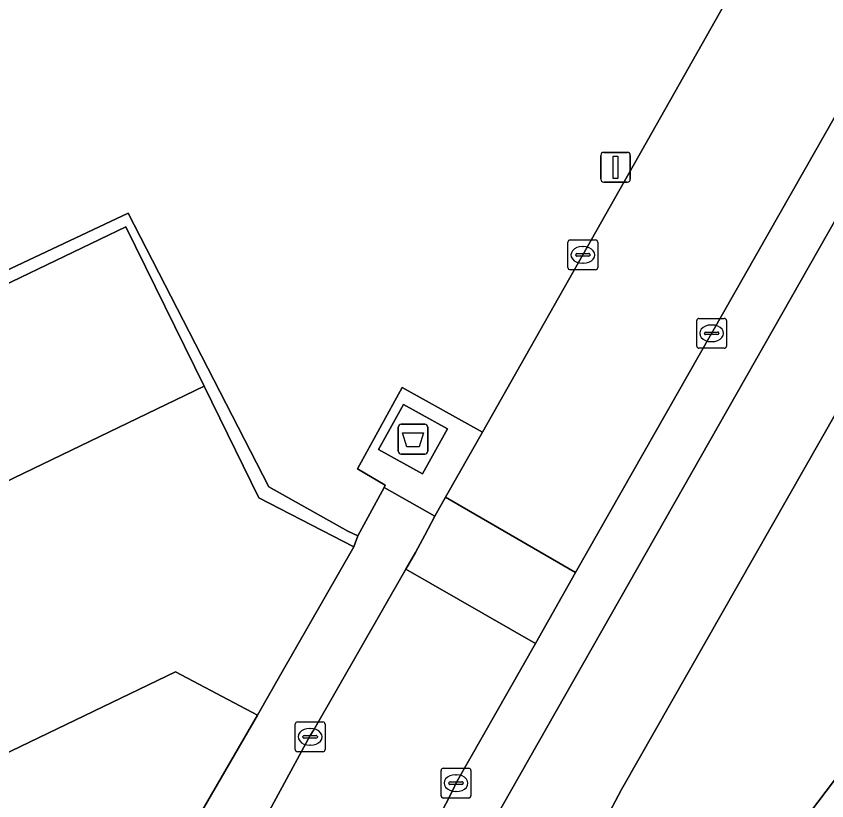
# Model space of a CAD drawing. Extents: x 159039 to 160102, y 381214 to 382524.
# Drawn here: x 159209.5 to 159236.73, y 381599.62 to 381625.96 of the extents above; entities that cross this region are included whole.
import ezdxf

# ---------------------------------------------------------------- set-up
doc = ezdxf.new("R2010")
doc.units = 0
for name, color, linetype in [('IMGEO_Afval_apart_plaats', 7, 'Continuous'), ('IMGEO_Groenvoorziening', 7, 'Continuous'), ('IMGEO_Haag', 7, 'Continuous'), ('IMGEO_Kolk', 7, 'Continuous'), ('IMGEO_Lichtmast', 7, 'Continuous'), ('IMGEO_Parkeervlak_open', 7, 'Continuous'), ('IMGEO_Rijbaan_lokaal_open', 7, 'Continuous'), ('IMGEO_Voetpad_gesloten', 7, 'Continuous'), ('IMGEO_Voetpad_open', 7, 'Continuous')]:
    doc.layers.add(name, color=color, linetype=linetype)

msp = doc.modelspace()

# ---------------------------------------------------------------- linework, layer by layer
at = {"layer": 'IMGEO_Afval_apart_plaats'}
for p, q in [((159222.43, 381612.262), (159223.22, 381612.262)), ((159223.22, 381612.262), (159222.43, 381612.262)), ((159222.33, 381611.362), (159222.33, 381612.162)), ((159222.33, 381612.162), (159222.33, 381611.362)), ((159223.32, 381612.162), (159223.32, 381611.362)), ((159223.32, 381611.362), (159223.32, 381612.162)), ((159223.22, 381611.262), (159222.43, 381611.262)), ((159222.43, 381611.262), (159223.22, 381611.262))]:
    msp.add_line(p, q, dxfattribs=at)
msp.add_lwpolyline([(159222.473, 381611.976), (159223.177, 381611.976), (159223.028, 381611.506), (159222.622, 381611.506), (159222.473, 381611.976)], dxfattribs=at)
for centre, start, end in [((159222.43, 381612.162), 90, 180), ((159222.43, 381612.162), 90, 180), ((159223.22, 381612.162), 0, 90), ((159223.22, 381612.162), 360, 90), ((159222.43, 381611.362), 180, 270), ((159222.43, 381611.362), 180, 270), ((159223.22, 381611.362), 270, 0), ((159223.22, 381611.362), 270, 0)]:
    msp.add_arc(centre, 0.1, start, end, dxfattribs=at)
at = {"layer": 'IMGEO_Groenvoorziening'}
for points in [[(159181.297, 381617.83), (159183.52, 381613.394), (159189.58, 381616.089), (159192.414, 381617.365), (159195.547, 381611.015), (159213.262, 381619.357), (159217.985, 381610.162), (159220.641, 381608.68), (159220.977, 381608.522), (159221.857, 381610.145), (159221.896, 381610.217), (159220.964, 381610.762), (159222.457, 381613.497), (159225.157, 381611.993), (159228.535, 381617.951), (159238.678, 381635.897)], [(159204.325, 381614.642), (159213.181, 381618.898), (159215.811, 381613.54), (159217.651, 381609.791), (159220.836, 381608.145), (159220.977, 381608.522), (159220.641, 381608.68), (159217.985, 381610.162), (159213.262, 381619.357), (159195.547, 381611.015)], [(159215.61, 381599.061), (159217.597, 381602.497), (159214.846, 381603.954), (159198.911, 381596.28), (159193.268, 381593.562), (159202.354, 381574.906), (159202.503, 381574.358), (159204.406, 381582.55), (159202.55, 381582.967), (159202.367, 381583.018), (159202.788, 381584.972), (159206.836, 381583.949), (159209.539, 381583.329)]]:
    msp.add_lwpolyline(points, dxfattribs=at)
for points in [[(159233.169, 381595.283), (159245.71, 381611.823), (159239.336, 381616.675), (159229.836, 381600.002), (159228.936, 381598.311)], [(159233.169, 381595.283), (159235.905, 381593.326), (159241.102, 381600.002), (159248.591, 381609.63), (159245.71, 381611.823)]]:
    msp.add_lwpolyline(points, close=True, dxfattribs=at)
at = {"layer": 'IMGEO_Haag'}
msp.add_lwpolyline([(159204.325, 381614.642), (159213.181, 381618.898), (159215.811, 381613.54), (159217.651, 381609.791), (159220.836, 381608.145), (159220.977, 381608.522), (159220.641, 381608.68), (159217.985, 381610.162), (159213.262, 381619.357), (159195.547, 381611.015)], dxfattribs=at)
at = {"layer": 'IMGEO_Kolk'}
for p, q in [((159228.033, 381617.525), (159228.033, 381618.377)), ((159228.108, 381618.451), (159228.96, 381618.451)), ((159229.034, 381618.377), (159229.034, 381617.525)), ((159228.335, 381617.994), (159228.733, 381617.994)), ((159228.521, 381618.231), (159228.546, 381618.231)), ((159228.292, 381617.945), (159228.292, 381617.957)), ((159228.73, 381617.908), (159228.332, 381617.908)), ((159228.776, 381617.957), (159228.776, 381617.945)), ((159228.96, 381617.451), (159228.108, 381617.451)), ((159228.544, 381617.671), (159228.519, 381617.671)), ((159232.433, 381615.817), (159233.285, 381615.817)), ((159232.358, 381614.891), (159232.358, 381615.743)), ((159232.846, 381615.597), (159232.871, 381615.597)), ((159233.359, 381615.743), (159233.359, 381614.891)), ((159232.617, 381615.311), (159232.617, 381615.323)), ((159233.055, 381615.274), (159232.657, 381615.274)), ((159232.66, 381615.36), (159233.058, 381615.36)), ((159233.101, 381615.323), (159233.101, 381615.311)), ((159232.869, 381615.037), (159232.844, 381615.037)), ((159233.285, 381614.817), (159232.433, 381614.817)), ((159218.87, 381601.343), (159218.87, 381602.195)), ((159218.945, 381602.269), (159219.797, 381602.269)), ((159219.871, 381602.195), (159219.871, 381601.343)), ((159219.358, 381602.049), (159219.383, 381602.049)), ((159219.129, 381601.763), (159219.129, 381601.775)), ((159219.567, 381601.726), (159219.169, 381601.726)), ((159219.172, 381601.812), (159219.57, 381601.812)), ((159219.613, 381601.775), (159219.613, 381601.763)), ((159219.381, 381601.489), (159219.356, 381601.489)), ((159219.797, 381601.269), (159218.945, 381601.269)), ((159223.77, 381599.789), (159223.77, 381600.641)), ((159223.845, 381600.715), (159224.697, 381600.715)), ((159224.771, 381600.641), (159224.771, 381599.789)), ((159224.258, 381600.495), (159224.283, 381600.495)), ((159224.029, 381600.209), (159224.029, 381600.221)), ((159224.467, 381600.172), (159224.069, 381600.172)), ((159224.072, 381600.258), (159224.47, 381600.258)), ((159224.513, 381600.221), (159224.513, 381600.209)), ((159224.281, 381599.935), (159224.256, 381599.935)), ((159224.697, 381599.715), (159223.845, 381599.715))]:
    msp.add_line(p, q, dxfattribs=at)
for points in [[(159228.033, 381617.525), (159228.033, 381618.377)], [(159228.108, 381618.451), (159228.96, 381618.451)], [(159229.034, 381618.377), (159229.034, 381617.525)], [(159228.96, 381617.451), (159228.108, 381617.451)], [(159232.433, 381615.817), (159233.285, 381615.817)], [(159232.358, 381614.891), (159232.358, 381615.743)], [(159233.359, 381615.743), (159233.359, 381614.891)], [(159233.285, 381614.817), (159232.433, 381614.817)], [(159218.87, 381601.343), (159218.87, 381602.195)], [(159218.945, 381602.269), (159219.797, 381602.269)], [(159219.871, 381602.195), (159219.871, 381601.343)], [(159219.797, 381601.269), (159218.945, 381601.269)], [(159223.77, 381599.789), (159223.77, 381600.641)], [(159223.845, 381600.715), (159224.697, 381600.715)], [(159224.771, 381600.641), (159224.771, 381599.789)], [(159224.697, 381599.715), (159223.845, 381599.715)]]:
    msp.add_lwpolyline(points, dxfattribs=at)
for centre, radius, start, end in [((159228.11, 381618.375), 0.0765, 91.552, 178.448), ((159228.11, 381618.375), 0.0765, 91.552, 178.448), ((159228.958, 381618.375), 0.0765, 1.552, 88.448), ((159228.958, 381618.375), 0.0765, 1.552, 88.448), ((159228.332, 381617.954), 0.0403, 85.8775, 175.7526), ((159228.737, 381617.956), 0.0386, 1.7309, 96.639), ((159228.329, 381617.944), 0.0366, 178.938, 274.7102), ((159228.733, 381617.951), 0.043, 264.8664, 352.4533), ((159228.11, 381617.527), 0.0765, 181.552, 268.448), ((159228.11, 381617.527), 0.0765, 181.552, 268.448), ((159228.958, 381617.527), 0.0765, 271.552, 358.448), ((159228.958, 381617.527), 0.0765, 271.552, 358.448), ((159232.435, 381615.741), 0.0765, 91.552, 178.448), ((159232.435, 381615.741), 0.0765, 91.552, 178.448), ((159233.283, 381615.741), 0.0765, 1.552, 88.448), ((159233.283, 381615.741), 0.0765, 1.552, 88.448), ((159232.657, 381615.32), 0.0403, 85.8775, 175.7526), ((159232.654, 381615.31), 0.0366, 178.938, 274.7102), ((159233.058, 381615.317), 0.043, 264.8664, 352.4533), ((159233.062, 381615.322), 0.0386, 1.7309, 96.639), ((159232.435, 381614.893), 0.0765, 181.552, 268.448), ((159232.435, 381614.893), 0.0765, 181.552, 268.448), ((159233.283, 381614.893), 0.0765, 271.552, 358.448), ((159233.283, 381614.893), 0.0765, 271.552, 358.448), ((159218.947, 381602.193), 0.0765, 91.552, 178.448), ((159218.947, 381602.193), 0.0765, 91.552, 178.448), ((159219.795, 381602.193), 0.0765, 1.552, 88.448), ((159219.795, 381602.193), 0.0765, 1.552, 88.448), ((159219.169, 381601.772), 0.0403, 85.8775, 175.7526), ((159219.166, 381601.762), 0.0366, 178.938, 274.7102), ((159219.57, 381601.769), 0.043, 264.8664, 352.4533), ((159219.574, 381601.774), 0.0386, 1.7309, 96.639), ((159218.947, 381601.345), 0.0765, 181.552, 268.448), ((159218.947, 381601.345), 0.0765, 181.552, 268.448), ((159219.795, 381601.345), 0.0765, 271.552, 358.448), ((159219.795, 381601.345), 0.0765, 271.552, 358.448), ((159223.847, 381600.639), 0.0765, 91.552, 178.448), ((159223.847, 381600.639), 0.0765, 91.552, 178.448), ((159224.695, 381600.639), 0.0765, 1.552, 88.448), ((159224.695, 381600.639), 0.0765, 1.552, 88.448), ((159224.069, 381600.218), 0.0403, 85.8775, 175.7526), ((159224.066, 381600.208), 0.0366, 178.938, 274.7102), ((159224.47, 381600.215), 0.043, 264.8664, 352.4533), ((159224.474, 381600.22), 0.0386, 1.7309, 96.639), ((159223.847, 381599.791), 0.0765, 181.552, 268.448), ((159223.847, 381599.791), 0.0765, 181.552, 268.448), ((159224.695, 381599.791), 0.0765, 271.552, 358.448), ((159224.695, 381599.791), 0.0765, 271.552, 358.448)]:
    msp.add_arc(centre, radius, start, end, dxfattribs=at)
for centre, major_axis, ratio, start_param, end_param in [((159228.52, 381617.951), (-0.387, 0.002), 0.722429, 4.712389, 7.853982), ((159228.545, 381617.951), (-0.39, 0.002), 0.717154, 1.570796, 4.712389), ((159232.845, 381615.317), (-0.387, 0.002), 0.722429, 4.712389, 7.853982), ((159232.87, 381615.317), (-0.39, 0.002), 0.717154, 1.570796, 4.712389), ((159219.357, 381601.769), (-0.387, 0.002), 0.722429, 4.712389, 7.853982), ((159219.382, 381601.769), (-0.39, 0.002), 0.717154, 1.570796, 4.712389), ((159224.257, 381600.215), (-0.387, 0.002), 0.722429, 4.712389, 7.853982), ((159224.282, 381600.215), (-0.39, 0.002), 0.717154, 1.570796, 4.712389)]:
    msp.add_ellipse(centre, major_axis=major_axis, ratio=ratio, start_param=start_param, end_param=end_param, dxfattribs=at)
at = {"layer": 'IMGEO_Lichtmast'}
for p, q in [((159229.135, 381620.493), (159229.135, 381621.293)), ((159229.135, 381621.293), (159229.135, 381620.493)), ((159229.235, 381621.393), (159230.025, 381621.393)), ((159230.025, 381621.393), (159229.235, 381621.393)), ((159230.125, 381621.293), (159230.125, 381620.493)), ((159230.125, 381620.493), (159230.125, 381621.293)), ((159230.025, 381620.393), (159229.235, 381620.393)), ((159229.235, 381620.393), (159230.025, 381620.393))]:
    msp.add_line(p, q, dxfattribs=at)
msp.add_lwpolyline([(159229.555, 381621.268), (159229.705, 381621.268), (159229.705, 381620.518), (159229.555, 381620.518), (159229.555, 381621.268)], dxfattribs=at)
for centre, start, end in [((159229.235, 381621.293), 90, 180), ((159229.235, 381621.293), 90, 180), ((159230.025, 381621.293), 0, 90), ((159230.025, 381621.293), 360, 90), ((159229.235, 381620.493), 180, 270), ((159229.235, 381620.493), 180, 270), ((159230.025, 381620.493), 270, 0), ((159230.025, 381620.493), 270, 0)]:
    msp.add_arc(centre, 0.1, start, end, dxfattribs=at)
at = {"layer": 'IMGEO_Parkeervlak_open'}
for points in [[(159245.452, 381634.739), (159244.834, 381636.136), (159244.844, 381636.563), (159241.619, 381630.72), (159228.291, 381607.288), (159226.937, 381604.907), (159224.275, 381600.226), (159224.174, 381600.002), (159222.703, 381597.111), (159220.463, 381592.89), (159218.951, 381589.678), (159218.186, 381587.604)], [(159219.827, 381586.854), (159220.544, 381588.995), (159222.004, 381592.098), (159224.228, 381596.316), (159225.749, 381599.292), (159225.817, 381599.442), (159243.126, 381629.875)], [(159195.345, 381603.684), (159215.811, 381613.54), (159213.181, 381618.898), (159204.325, 381614.642)]]:
    msp.add_lwpolyline(points, dxfattribs=at)
at = {"layer": 'IMGEO_Rijbaan_lokaal_open'}
for points in [[(159223.92, 381609.811), (159228.291, 381607.288), (159241.619, 381630.72), (159244.844, 381636.563), (159244.937, 381636.725), (159246, 381638.47), (159248.972, 381643.759), (159250.029, 381645.71), (159250.159, 381645.899), (159253.409, 381651.085), (159256.057, 381655.213), (159258.898, 381659.432), (159254.442, 381662.43), (159251.495, 381658.176), (159246.484, 381649.656), (159246.334, 381649.405), (159245.24, 381647.48), (159242.58, 381642.834), (159238.678, 381635.897), (159228.535, 381617.951), (159225.157, 381611.993)], [(159220.836, 381608.145), (159217.651, 381609.791), (159215.811, 381613.54), (159195.345, 381603.684), (159198.911, 381596.28), (159214.846, 381603.954), (159217.597, 381602.497), (159218.381, 381603.872)], [(159228.291, 381607.288), (159223.92, 381609.811), (159223.559, 381609.178), (159223.223, 381608.545), (159222.91, 381607.955), (159222.581, 381607.401), (159226.937, 381604.907)]]:
    msp.add_lwpolyline(points, close=True, dxfattribs=at)
msp.add_lwpolyline([(159218.186, 381587.604), (159218.951, 381589.678), (159220.463, 381592.89), (159222.703, 381597.111), (159224.174, 381600.002), (159224.275, 381600.226), (159226.937, 381604.907), (159222.581, 381607.401), (159219.493, 381602.004), (159219.373, 381601.81), (159217.353, 381598.102)], dxfattribs=at)
at = {"layer": 'IMGEO_Voetpad_gesloten'}
msp.add_lwpolyline([(159223.982, 381612.111), (159222.509, 381612.928), (159221.668, 381611.412), (159223.141, 381610.595)], close=True, dxfattribs=at)
at = {"layer": 'IMGEO_Voetpad_open'}
for points in [[(159225.442, 381592.378), (159225.612, 381592.653), (159227.977, 381596.716), (159232.032, 381593.755), (159234.714, 381591.797), (159235.905, 381593.326), (159233.169, 381595.283), (159228.936, 381598.311), (159229.836, 381600.002), (159239.336, 381616.675), (159245.71, 381611.823), (159248.591, 381609.63), (159249.573, 381610.904), (159246.793, 381613.04), (159240.167, 381618.131), (159246.583, 381629.452), (159247.797, 381631.594), (159250.607, 381636.319), (159251.425, 381637.759), (159252.243, 381639.199), (159252.767, 381638.853), (159254.798, 381637.51)], [(159245.421, 381634.028), (159243.126, 381629.875), (159225.817, 381599.442), (159225.749, 381599.292), (159224.228, 381596.316), (159222.004, 381592.098), (159220.544, 381588.995), (159219.827, 381586.854)], [(159217.353, 381598.102), (159219.373, 381601.81), (159219.493, 381602.004), (159222.581, 381607.401), (159222.91, 381607.955), (159223.223, 381608.545), (159223.559, 381609.178), (159221.857, 381610.145), (159220.977, 381608.522), (159220.836, 381608.145), (159218.381, 381603.872), (159217.597, 381602.497), (159215.61, 381599.061)]]:
    msp.add_lwpolyline(points, dxfattribs=at)
for points in [[(159225.157, 381611.993), (159222.457, 381613.497), (159220.964, 381610.762), (159221.896, 381610.217), (159221.857, 381610.145), (159223.559, 381609.178), (159223.92, 381609.811)], [(159223.141, 381610.595), (159221.668, 381611.412), (159222.509, 381612.928), (159223.982, 381612.111)]]:
    msp.add_lwpolyline(points, close=True, dxfattribs=at)

doc.saveas('drawing.dxf')
